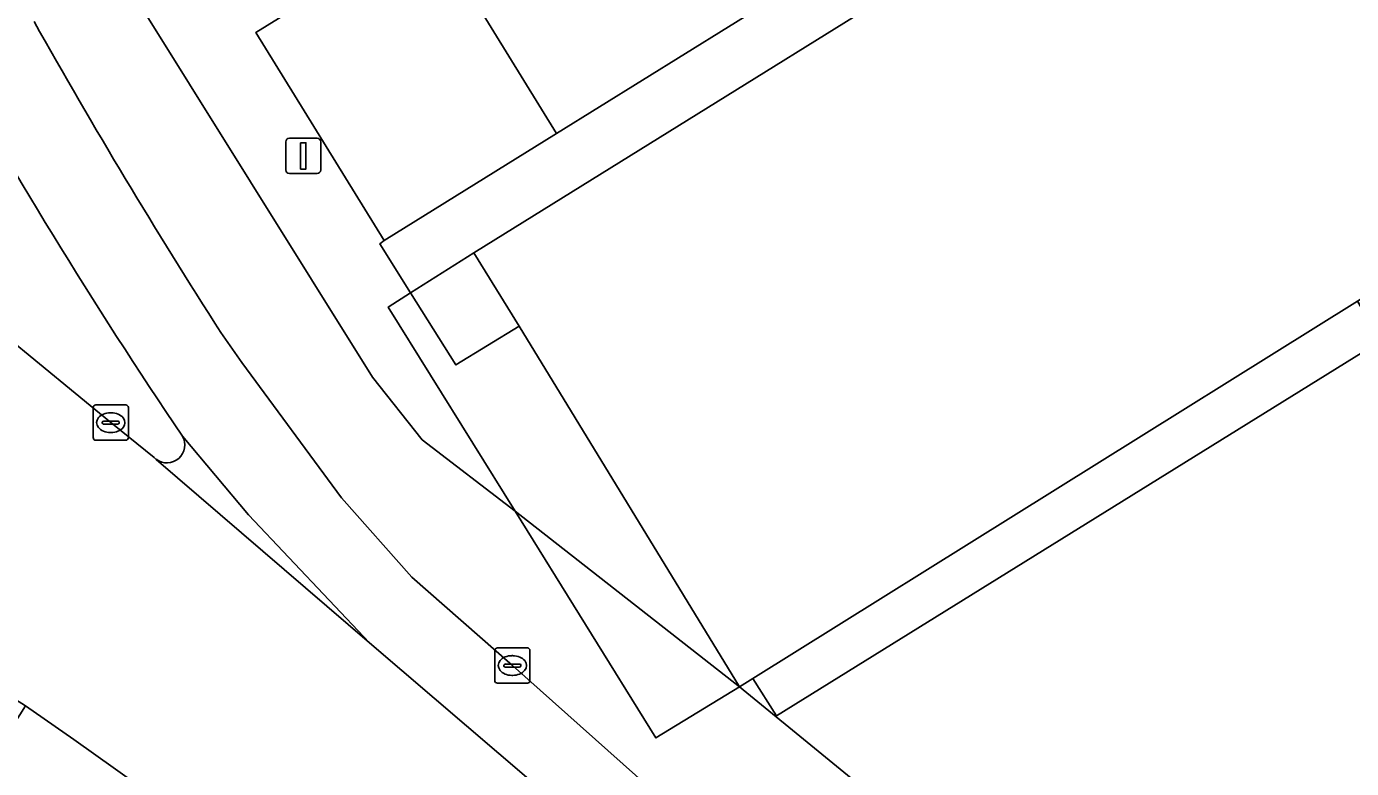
# Model space of a CAD drawing. Extents: x 159888 to 160761, y 384031 to 384750.
# Drawn here: x 160018.9 to 160056.55, y 384538.25 to 384559.32 of the extents above; entities that cross this region are included whole.
import ezdxf

# ---------------------------------------------------------------- set-up
doc = ezdxf.new("R2010")
doc.units = 0
for name, color, linetype in [('IMGEO_Berm_groen', 7, 'Continuous'), ('IMGEO_Erf', 7, 'Continuous'), ('IMGEO_Fietspad_gesloten', 7, 'Continuous'), ('IMGEO_Groenvoorziening', 7, 'Continuous'), ('IMGEO_Kolk', 7, 'Continuous'), ('IMGEO_Lichtmast', 7, 'Continuous'), ('IMGEO_Pand', 7, 'Continuous'), ('IMGEO_Pand_overbouw', 7, 'Continuous'), ('IMGEO_Parkeervlak_open', 7, 'Continuous'), ('IMGEO_Rijbaan_lokaal_open', 7, 'Continuous'), ('IMGEO_Voetpad_open', 7, 'Continuous')]:
    doc.layers.add(name, color=color, linetype=linetype)

msp = doc.modelspace()

# ---------------------------------------------------------------- linework, layer by layer
at = {"layer": 'IMGEO_Berm_groen'}
msp.add_lwpolyline([(160018.255, 384550.575), (160021.295, 384548.073), (160022.531, 384547.078), (160022.586, 384547.03)], dxfattribs=at)
msp.add_lwpolyline([(160052.141, 384515.156), (160036.065, 384527.255), (160033.506, 384529.181), (160026.846, 384534.194), (160022.615, 384537.386), (160020.244, 384539.075), (160018.872, 384540.033), (160018.323, 384539.157), (160017.098, 384537.235), (160017.533, 384536.804), (160031.234, 384526.495), (160105.836, 384470.365), (160106.003, 384470.24), (160106.621, 384471.076), (160108.141, 384473.131), (160101.659, 384477.982), (160099.829, 384479.351), (160085.029, 384490.505), (160069.4, 384502.204)], close=True, dxfattribs=at)
for centre, radius, start, end in [((160146.694, 384631.285), 149.017, 208.90143, 214.12451), ((160022.889, 384547.439), 0.509, 233.4249, 29.1636)]:
    msp.add_arc(centre, radius, start, end, dxfattribs=at)
at = {"layer": 'IMGEO_Erf'}
msp.add_lwpolyline([(160057.163, 384547.816), (160058.271, 384548.509), (160058.141, 384548.718), (160058.407, 384548.883), (160056.714, 384551.521), (160057.369, 384550.381), (160040.209, 384539.742), (160039.539, 384540.809), (160039.158, 384540.572), (160044.048, 384536.578), (160058.403, 384525.598), (160074.056, 384513.832), (160092.698, 384500.015), (160112.975, 384485.03), (160116.883, 384487.168), (160131.986, 384495.431), (160131.163, 384496.735), (160116.313, 384487.517), (160116.183, 384487.726), (160114.737, 384486.834), (160114.554, 384487.129), (160113.873, 384486.708), (160109.069, 384494.434), (160106.102, 384494.625)], dxfattribs=at)
at = {"layer": 'IMGEO_Fietspad_gesloten'}
for points in [[(160032.705, 384541.175), (160029.847, 384543.688), (160027.848, 384545.939), (160025.015, 384549.778), (160024.426, 384550.63)], [(160023.334, 384547.687), (160025.208, 384545.454), (160028.647, 384541.821), (160040.653, 384531.549), (160054.515, 384519.676), (160048.192, 384527.378), (160042.053, 384532.85), (160032.705, 384541.175)]]:
    msp.add_lwpolyline(points, dxfattribs=at)
for centre, radius, start, end in [((160169.612, 384643.914), 172.572, 209.29956, 212.7214), ((160146.694, 384631.285), 149.017, 208.90143, 214.12451)]:
    msp.add_arc(centre, radius, start, end, dxfattribs=at)
at = {"layer": 'IMGEO_Groenvoorziening'}
msp.add_lwpolyline([(160021.797, 384560.469), (160028.731, 384549.365), (160030.139, 384547.584), (160032.781, 384545.559), (160029.178, 384551.353), (160029.813, 384551.755), (160028.935, 384553.148), (160029.065, 384553.248), (160025.42, 384559.155), (160030.322, 384562.19), (160027.94, 384566.017), (160039.617, 384573.313), (160039.13, 384574.145), (160042.305, 384576.119), (160046.319, 384578.614), (160080.21, 384599.684)], dxfattribs=at)
msp.add_lwpolyline([(160039.158, 384540.572), (160032.902, 384550.815), (160031.1, 384549.713), (160029.813, 384551.755), (160029.178, 384551.353), (160032.781, 384545.559)], close=True, dxfattribs=at)
at = {"layer": 'IMGEO_Kolk'}
for p, q in [((160020.794, 384547.647), (160020.794, 384548.499)), ((160020.869, 384548.573), (160021.721, 384548.573)), ((160021.795, 384548.499), (160021.795, 384547.647)), ((160021.053, 384548.067), (160021.053, 384548.079)), ((160021.491, 384548.03), (160021.093, 384548.03)), ((160021.096, 384548.116), (160021.494, 384548.116)), ((160021.282, 384548.353), (160021.307, 384548.353)), ((160021.537, 384548.079), (160021.537, 384548.067)), ((160021.305, 384547.793), (160021.28, 384547.793)), ((160021.721, 384547.573), (160020.869, 384547.573)), ((160032.279, 384541.675), (160033.131, 384541.675)), ((160032.204, 384540.749), (160032.204, 384541.601)), ((160032.692, 384541.455), (160032.717, 384541.455)), ((160033.205, 384541.601), (160033.205, 384540.749)), ((160032.463, 384541.169), (160032.463, 384541.181)), ((160032.901, 384541.132), (160032.503, 384541.132)), ((160032.506, 384541.218), (160032.904, 384541.218)), ((160032.715, 384540.895), (160032.69, 384540.895)), ((160032.947, 384541.181), (160032.947, 384541.169)), ((160033.131, 384540.675), (160032.279, 384540.675))]:
    msp.add_line(p, q, dxfattribs=at)
for points in [[(160020.794, 384547.647), (160020.794, 384548.499)], [(160020.869, 384548.573), (160021.721, 384548.573)], [(160021.795, 384548.499), (160021.795, 384547.647)], [(160021.721, 384547.573), (160020.869, 384547.573)], [(160032.279, 384541.675), (160033.131, 384541.675)], [(160032.204, 384540.749), (160032.204, 384541.601)], [(160033.205, 384541.601), (160033.205, 384540.749)], [(160033.131, 384540.675), (160032.279, 384540.675)]]:
    msp.add_lwpolyline(points, dxfattribs=at)
for centre, radius, start, end in [((160020.871, 384548.497), 0.0765, 91.552, 178.448), ((160020.871, 384548.497), 0.0765, 91.552, 178.448), ((160021.719, 384548.497), 0.0765, 1.552, 88.448), ((160021.719, 384548.497), 0.0765, 1.552, 88.448), ((160021.093, 384548.076), 0.0403, 85.8775, 175.7526), ((160021.09, 384548.066), 0.0366, 178.938, 274.7102), ((160021.494, 384548.073), 0.043, 264.8664, 352.4533), ((160021.498, 384548.078), 0.0386, 1.7309, 96.639), ((160020.871, 384547.649), 0.0765, 181.552, 268.448), ((160020.871, 384547.649), 0.0765, 181.552, 268.448), ((160021.719, 384547.649), 0.0765, 271.552, 358.448), ((160021.719, 384547.649), 0.0765, 271.552, 358.448), ((160032.281, 384541.599), 0.0765, 91.552, 178.448), ((160032.281, 384541.599), 0.0765, 91.552, 178.448), ((160033.129, 384541.599), 0.0765, 1.552, 88.448), ((160033.129, 384541.599), 0.0765, 1.552, 88.448), ((160032.503, 384541.178), 0.0403, 85.8775, 175.7526), ((160032.5, 384541.168), 0.0366, 178.938, 274.7102), ((160032.904, 384541.175), 0.043, 264.8664, 352.4533), ((160032.908, 384541.18), 0.0386, 1.7309, 96.639), ((160032.281, 384540.751), 0.0765, 181.552, 268.448), ((160032.281, 384540.751), 0.0765, 181.552, 268.448), ((160033.129, 384540.751), 0.0765, 271.552, 358.448), ((160033.129, 384540.751), 0.0765, 271.552, 358.448)]:
    msp.add_arc(centre, radius, start, end, dxfattribs=at)
for centre, major_axis, ratio, start_param, end_param in [((160021.281, 384548.073), (-0.387, 0.002), 0.722429, 4.712389, 7.853982), ((160021.306, 384548.073), (-0.39, 0.002), 0.717154, 1.570796, 4.712389), ((160032.691, 384541.175), (-0.387, 0.002), 0.722429, 4.712389, 7.853982), ((160032.716, 384541.175), (-0.39, 0.002), 0.717154, 1.570796, 4.712389)]:
    msp.add_ellipse(centre, major_axis=major_axis, ratio=ratio, start_param=start_param, end_param=end_param, dxfattribs=at)
at = {"layer": 'IMGEO_Lichtmast'}
for p, q in [((160026.269, 384555.247), (160026.269, 384556.047)), ((160026.269, 384556.047), (160026.269, 384555.247)), ((160026.369, 384556.147), (160027.159, 384556.147)), ((160027.159, 384556.147), (160026.369, 384556.147)), ((160027.259, 384556.047), (160027.259, 384555.247)), ((160027.259, 384555.247), (160027.259, 384556.047)), ((160027.159, 384555.147), (160026.369, 384555.147)), ((160026.369, 384555.147), (160027.159, 384555.147))]:
    msp.add_line(p, q, dxfattribs=at)
msp.add_lwpolyline([(160026.689, 384556.022), (160026.839, 384556.022), (160026.839, 384555.272), (160026.689, 384555.272), (160026.689, 384556.022)], dxfattribs=at)
for centre, start, end in [((160026.369, 384556.047), 90, 180), ((160026.369, 384556.047), 90, 180), ((160027.159, 384556.047), 0, 90), ((160027.159, 384556.047), 360, 90), ((160026.369, 384555.247), 180, 270), ((160026.369, 384555.247), 180, 270), ((160027.159, 384555.247), 270, 0), ((160027.159, 384555.247), 270, 0)]:
    msp.add_arc(centre, 0.1, start, end, dxfattribs=at)
at = {"layer": 'IMGEO_Pand'}
msp.add_lwpolyline([(160059.534, 384549.583), (160067.407, 384554.465), (160065.764, 384557.13), (160066.902, 384557.838), (160095.167, 384575.42), (160095.408, 384575.563), (160087.761, 384587.808), (160058.915, 384569.852), (160056.098, 384568.098), (160056.278, 384567.832), (160056.41, 384567.922), (160057.237, 384566.583), (160053.164, 384564.059), (160052.331, 384565.385), (160052.493, 384565.484), (160052.322, 384565.761), (160049.611, 384564.076), (160031.614, 384552.893), (160032.902, 384550.815), (160039.158, 384540.572), (160039.539, 384540.809), (160056.714, 384551.521), (160057.868, 384552.241)], close=True, dxfattribs=at)
at = {"layer": 'IMGEO_Pand_overbouw'}
msp.add_lwpolyline([(160031.614, 384552.893), (160029.813, 384551.755), (160029.178, 384551.353), (160032.781, 384545.559), (160036.783, 384539.121), (160039.158, 384540.572), (160032.902, 384550.815)], close=True, dxfattribs=at)
at = {"layer": 'IMGEO_Parkeervlak_open'}
msp.add_lwpolyline([(160030.322, 384562.19), (160025.42, 384559.155), (160029.065, 384553.248), (160033.957, 384556.286)], close=True, dxfattribs=at)
at = {"layer": 'IMGEO_Rijbaan_lokaal_open'}
for points in [[(160044.922, 384571.827), (160035.343, 384565.788), (160030.322, 384562.19), (160033.957, 384556.286), (160040.07, 384560.076)], [(160004.593, 384555.792), (160003.671, 384556.554), (160000.008, 384552.961), (160002.133, 384551.2), (160006.47, 384547.854), (160006.572, 384547.79), (160018.872, 384540.033), (160020.244, 384539.075), (160022.615, 384537.386), (160026.846, 384534.194), (160033.506, 384529.181), (160036.065, 384527.255), (160052.141, 384515.156), (160069.4, 384502.204), (160085.029, 384490.505), (160099.829, 384479.351), (160101.659, 384477.982), (160104.655, 384481.987), (160081.935, 384499.068), (160079.45, 384500.937), (160069.487, 384508.403), (160055.524, 384518.887)], [(160055.524, 384518.887), (160055.316, 384519.049), (160055.271, 384519.085), (160054.515, 384519.676), (160040.653, 384531.549), (160028.647, 384541.821), (160022.586, 384547.03), (160022.531, 384547.078), (160021.295, 384548.073), (160018.255, 384550.575)], [(160022.586, 384547.03), (160028.647, 384541.821), (160025.208, 384545.454), (160023.334, 384547.687)]]:
    msp.add_lwpolyline(points, dxfattribs=at)
msp.add_arc((160022.889, 384547.439), 0.509, 233.4249, 29.1636, dxfattribs=at)
at = {"layer": 'IMGEO_Voetpad_open'}
for points in [[(160040.07, 384560.076), (160033.957, 384556.286), (160029.065, 384553.248), (160028.935, 384553.148), (160029.813, 384551.755), (160031.614, 384552.893), (160049.611, 384564.076), (160049.122, 384564.818)], [(160058.403, 384525.598), (160044.048, 384536.578), (160039.158, 384540.572), (160036.783, 384539.121), (160032.781, 384545.559), (160030.139, 384547.584), (160028.731, 384549.365), (160021.797, 384560.469)], [(160024.426, 384550.63), (160025.015, 384549.778), (160027.848, 384545.939), (160029.847, 384543.688), (160032.705, 384541.175), (160042.053, 384532.85), (160048.192, 384527.378), (160054.515, 384519.676), (160055.271, 384519.085), (160055.316, 384519.049), (160058.511, 384523.2), (160063.554, 384519.484), (160063.2, 384518.984), (160082.505, 384504.558), (160081.229, 384502.849), (160073.541, 384508.626), (160073.152, 384508.109)]]:
    msp.add_lwpolyline(points, dxfattribs=at)
for points in [[(160029.813, 384551.755), (160031.1, 384549.713), (160032.902, 384550.815), (160031.614, 384552.893)], [(160039.539, 384540.809), (160040.209, 384539.742), (160057.369, 384550.381), (160056.714, 384551.521)], [(160032.781, 384545.559), (160036.783, 384539.121), (160039.158, 384540.572)]]:
    msp.add_lwpolyline(points, close=True, dxfattribs=at)
msp.add_arc((160169.612, 384643.914), 172.572, 209.29956, 212.7214, dxfattribs=at)

doc.saveas('drawing.dxf')
